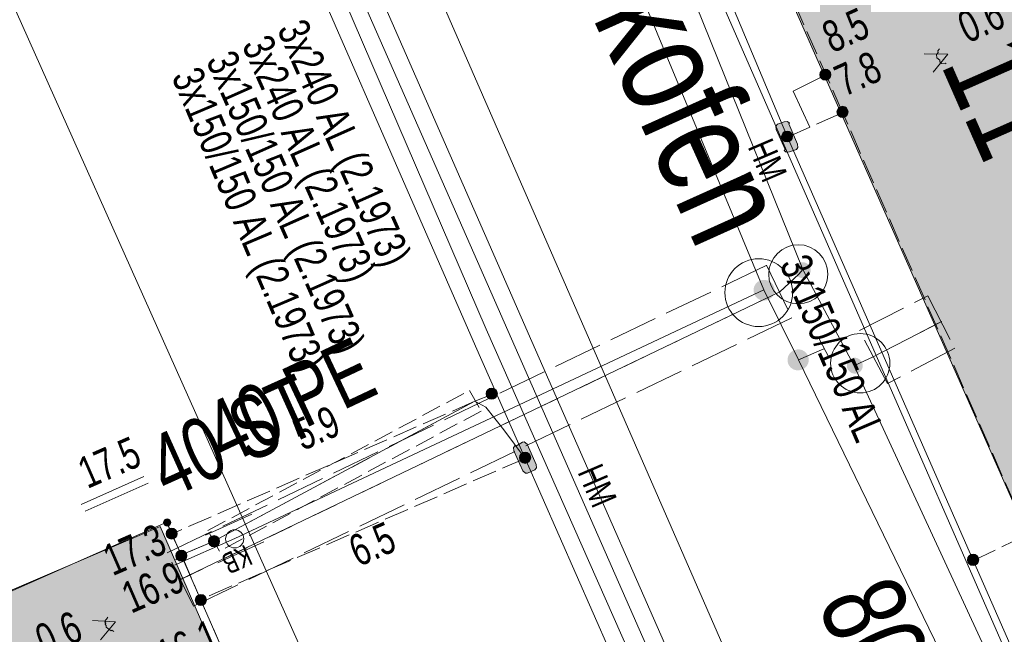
# Model space of a CAD drawing. Header units: metres. Extents: x -740 to 758, y -633 to 854.
# Tile 1043 of 1056: x 471 to 487, y 170 to 180. Entities that reach past the tile are written whole.
import ezdxf

# ---------------------------------------------------------------- set-up
doc = ezdxf.new("R2010")
doc.units = ezdxf.units.M
doc.header["$MEASUREMENT"] = 0
for name, pattern in [('333_125', [0.4576, 0.3328, -0.1248]), ('333_333', [0.6656, 0.3328, -0.3328]), ('416_125', [0.5408, 0.416, -0.1248]), ('416_416', [0.832, 0.416, -0.416]), ('832_208', [1.04, 0.832, -0.208])]:
    doc.linetypes.add(name, pattern=pattern)
for name, color, linetype in [('Gas.LOVION', 7, 'Continuous'), ('Gis.LOVION', 7, 'Continuous'), ('Grundkarte.LOVION', 7, 'Continuous'), ('Grundkarte_Text.LOVION', 7, 'Continuous'), ('Strom.LOVION', 7, 'Continuous'), ('StromBemass.LOVION', 7, 'Continuous'), ('Wasser.LOVION', 7, 'Continuous')]:
    doc.layers.add(name, color=color, linetype=linetype)
doc.styles.add('ERSTELLTER_STIL_1', font='arial.ttf')

msp = doc.modelspace()

# ---------------------------------------------------------------- hatches: boundary and pattern name
at = {"layer": 'Gas.LOVION', "linetype": 'Continuous', "lineweight": 13}
for points in [[(483.528, 175.337), (483.54, 175.354), (483.551, 175.374), (483.559, 175.394), (483.564, 175.415), (483.567, 175.437), (483.567, 175.459), (483.564, 175.48), (483.558, 175.502), (483.55, 175.522), (483.54, 175.541), (483.527, 175.559), (483.512, 175.574), (483.495, 175.588), (483.476, 175.6), (483.457, 175.609), (483.436, 175.616), (483.414, 175.62), (483.393, 175.621), (483.371, 175.62), (483.349, 175.616), (483.328, 175.609), (483.309, 175.599), (483.29, 175.588), (483.274, 175.574), (483.259, 175.558), (483.246, 175.54), (483.235, 175.521), (483.227, 175.5), (483.222, 175.479), (483.219, 175.458), (483.219, 175.436), (483.222, 175.414), (483.228, 175.393), (483.236, 175.373), (483.246, 175.353), (483.259, 175.336), (483.274, 175.32), (483.291, 175.306), (483.31, 175.294), (483.33, 175.285), (483.35, 175.278), (483.372, 175.274), (483.394, 175.273), (483.415, 175.275), (483.437, 175.279), (483.458, 175.286), (483.477, 175.295), (483.496, 175.307), (483.513, 175.321)], [(483.535, 175.336), (483.547, 175.353), (483.558, 175.373), (483.566, 175.393), (483.571, 175.414), (483.574, 175.436), (483.574, 175.458), (483.571, 175.479), (483.565, 175.501), (483.557, 175.521), (483.547, 175.54), (483.534, 175.558), (483.519, 175.574), (483.502, 175.587), (483.483, 175.599), (483.464, 175.608), (483.443, 175.615), (483.421, 175.619), (483.4, 175.62), (483.378, 175.619), (483.356, 175.615), (483.335, 175.608), (483.316, 175.599), (483.297, 175.587), (483.28, 175.573), (483.266, 175.557), (483.253, 175.539), (483.242, 175.52), (483.234, 175.5), (483.229, 175.478), (483.226, 175.457), (483.226, 175.435), (483.229, 175.413), (483.235, 175.392), (483.243, 175.372), (483.253, 175.353), (483.266, 175.335), (483.281, 175.319), (483.298, 175.305), (483.317, 175.293), (483.336, 175.284), (483.357, 175.277), (483.379, 175.273), (483.401, 175.272), (483.422, 175.274), (483.444, 175.278), (483.465, 175.285), (483.484, 175.294), (483.503, 175.306), (483.52, 175.32)], [(484.105, 174.156), (484.118, 174.174), (484.129, 174.194), (484.137, 174.214), (484.143, 174.236), (484.145, 174.258), (484.145, 174.28), (484.142, 174.302), (484.137, 174.323), (484.129, 174.344), (484.118, 174.363), (484.105, 174.381), (484.09, 174.397), (484.073, 174.411), (484.054, 174.423), (484.034, 174.432), (484.013, 174.439), (483.991, 174.443), (483.969, 174.444), (483.947, 174.443), (483.925, 174.438), (483.904, 174.432), (483.884, 174.422), (483.866, 174.41), (483.849, 174.396), (483.834, 174.38), (483.821, 174.362), (483.81, 174.343), (483.802, 174.322), (483.797, 174.301), (483.794, 174.279), (483.794, 174.256), (483.797, 174.235), (483.802, 174.213), (483.81, 174.193), (483.821, 174.173), (483.834, 174.155), (483.849, 174.139), (483.867, 174.125), (483.885, 174.114), (483.905, 174.104), (483.926, 174.097), (483.948, 174.093), (483.97, 174.092), (483.992, 174.094), (484.014, 174.098), (484.035, 174.105), (484.055, 174.114), (484.073, 174.126), (484.09, 174.14)], [(484.112, 174.158), (484.125, 174.176), (484.135, 174.195), (484.143, 174.216), (484.149, 174.237), (484.151, 174.259), (484.151, 174.281), (484.149, 174.303), (484.143, 174.325), (484.135, 174.345), (484.124, 174.365), (484.111, 174.383), (484.096, 174.399), (484.079, 174.413), (484.06, 174.424), (484.04, 174.434), (484.019, 174.441), (483.997, 174.445), (483.975, 174.446), (483.953, 174.445), (483.931, 174.44), (483.91, 174.433), (483.89, 174.424), (483.872, 174.412), (483.855, 174.398), (483.84, 174.382), (483.827, 174.364), (483.816, 174.344), (483.808, 174.324), (483.803, 174.302), (483.8, 174.28), (483.8, 174.258), (483.803, 174.236), (483.808, 174.215), (483.817, 174.194), (483.827, 174.175), (483.84, 174.157), (483.856, 174.141), (483.873, 174.127), (483.891, 174.115), (483.911, 174.106), (483.932, 174.099), (483.954, 174.095), (483.976, 174.094), (483.998, 174.095), (484.02, 174.099), (484.041, 174.106), (484.061, 174.116), (484.08, 174.128), (484.097, 174.142)], [(473.596, 170.445), (473.277, 171.137), (472.937, 170.986), (473.256, 170.293)]]:
    msp.add_hatch(color=7, dxfattribs=at).paths.add_polyline_path(points)
at = {"layer": 'Grundkarte.LOVION', "linetype": 'Continuous', "lineweight": 18}
for points in [[(482.323, 183.815), (487.863, 171.293), (496.512, 175.33), (491.043, 187.741)], [(467.56, 156.155), (469.875, 150.914), (474.071, 152.743), (474.184, 152.488), (476.935, 153.673), (476.79, 153.954), (480.162, 155.437), (473.187, 171.454), (469.783, 169.998), (469.669, 170.253), (466.918, 169.068), (467.038, 168.754), (463.633, 167.298), (462.869, 166.957), (465.125, 161.71), (466.23, 162.202), (468.665, 156.647)]]:
    msp.add_hatch(color=9, dxfattribs=at).paths.add_polyline_path(points)
at = {"layer": 'Strom.LOVION', "linetype": 'Continuous', "lineweight": 13}
for points in [[(484.2, 179.58), (484.662, 178.635), (484.875, 178.729), (484.413, 179.674)], [(483.964, 177.916), (483.813, 178.256), (483.826, 178.272), (483.794, 178.299), (483.735, 178.293), (483.621, 178.252), (483.594, 178.22), (483.6, 178.161), (483.752, 177.822), (483.738, 177.805), (483.77, 177.779), (483.829, 177.785), (483.943, 177.825), (483.97, 177.858)], [(479.165, 172.733), (479.317, 172.393), (479.365, 172.353), (479.394, 172.356), (479.522, 172.413), (479.548, 172.445), (479.543, 172.504), (479.391, 172.844), (479.343, 172.883), (479.314, 172.88), (479.202, 172.81), (479.186, 172.824), (479.16, 172.791)], [(473.661, 170.392), (473.241, 171.356), (473.029, 171.261), (473.448, 170.297)]]:
    msp.add_hatch(color=7, dxfattribs=at).paths.add_polyline_path(points)
at = {"layer": 'StromBemass.LOVION', "linetype": 'Continuous', "lineweight": 13}
for points in [[(484.505, 179.03), (484.512, 179.04), (484.517, 179.05), (484.522, 179.061), (484.524, 179.073), (484.526, 179.084), (484.526, 179.096), (484.524, 179.108), (484.521, 179.119), (484.517, 179.13), (484.511, 179.141), (484.504, 179.15), (484.496, 179.159), (484.487, 179.166), (484.477, 179.172), (484.466, 179.177), (484.455, 179.181), (484.444, 179.183), (484.432, 179.184), (484.42, 179.183), (484.408, 179.181), (484.397, 179.177), (484.387, 179.172), (484.377, 179.166), (484.368, 179.158), (484.36, 179.15), (484.353, 179.14), (484.347, 179.13), (484.343, 179.119), (484.34, 179.107), (484.338, 179.096), (484.338, 179.084), (484.34, 179.072), (484.343, 179.061), (484.347, 179.05), (484.353, 179.039), (484.36, 179.03), (484.368, 179.021), (484.377, 179.014), (484.387, 179.008), (484.398, 179.003), (484.409, 178.999), (484.421, 178.997), (484.432, 178.996), (484.444, 178.997), (484.456, 178.999), (484.467, 179.003), (484.478, 179.008), (484.488, 179.014), (484.497, 179.022)], [(484.505, 179.03), (484.512, 179.04), (484.517, 179.05), (484.522, 179.061), (484.524, 179.073), (484.526, 179.084), (484.526, 179.096), (484.524, 179.108), (484.521, 179.119), (484.517, 179.13), (484.511, 179.141), (484.504, 179.15), (484.496, 179.159), (484.487, 179.166), (484.477, 179.172), (484.466, 179.177), (484.455, 179.181), (484.444, 179.183), (484.432, 179.184), (484.42, 179.183), (484.408, 179.181), (484.397, 179.177), (484.387, 179.172), (484.377, 179.166), (484.368, 179.158), (484.36, 179.15), (484.353, 179.14), (484.347, 179.13), (484.343, 179.119), (484.34, 179.107), (484.338, 179.096), (484.338, 179.084), (484.34, 179.072), (484.343, 179.061), (484.347, 179.05), (484.353, 179.039), (484.36, 179.03), (484.368, 179.021), (484.377, 179.014), (484.387, 179.008), (484.398, 179.003), (484.409, 178.999), (484.421, 178.997), (484.432, 178.996), (484.444, 178.997), (484.456, 178.999), (484.467, 179.003), (484.478, 179.008), (484.488, 179.014), (484.497, 179.022)], [(484.795, 178.4), (484.802, 178.41), (484.808, 178.42), (484.812, 178.431), (484.815, 178.442), (484.817, 178.454), (484.817, 178.466), (484.815, 178.478), (484.812, 178.489), (484.808, 178.5), (484.802, 178.51), (484.795, 178.52), (484.787, 178.528), (484.778, 178.536), (484.768, 178.542), (484.757, 178.547), (484.746, 178.551), (484.734, 178.553), (484.723, 178.554), (484.711, 178.553), (484.699, 178.551), (484.688, 178.547), (484.677, 178.542), (484.667, 178.536), (484.658, 178.528), (484.65, 178.519), (484.643, 178.51), (484.638, 178.499), (484.633, 178.488), (484.63, 178.477), (484.629, 178.465), (484.629, 178.453), (484.631, 178.442), (484.634, 178.43), (484.638, 178.419), (484.644, 178.409), (484.651, 178.4), (484.659, 178.391), (484.668, 178.383), (484.678, 178.377), (484.689, 178.372), (484.7, 178.369), (484.711, 178.366), (484.723, 178.366), (484.735, 178.366), (484.746, 178.369), (484.758, 178.372), (484.768, 178.377), (484.778, 178.384), (484.787, 178.391)], [(483.857, 177.985), (483.864, 177.994), (483.87, 178.005), (483.874, 178.015), (483.877, 178.027), (483.878, 178.038), (483.878, 178.05), (483.877, 178.061), (483.874, 178.073), (483.87, 178.083), (483.864, 178.093), (483.857, 178.103), (483.849, 178.111), (483.84, 178.119), (483.83, 178.125), (483.82, 178.13), (483.809, 178.133), (483.797, 178.135), (483.786, 178.136), (483.774, 178.135), (483.763, 178.133), (483.752, 178.129), (483.741, 178.124), (483.732, 178.118), (483.723, 178.111), (483.715, 178.102), (483.708, 178.093), (483.702, 178.083), (483.698, 178.072), (483.695, 178.061), (483.694, 178.049), (483.694, 178.038), (483.695, 178.026), (483.698, 178.015), (483.703, 178.004), (483.708, 177.994), (483.715, 177.985), (483.723, 177.976), (483.732, 177.969), (483.742, 177.963), (483.752, 177.958), (483.763, 177.954), (483.775, 177.952), (483.786, 177.951), (483.798, 177.952), (483.809, 177.954), (483.82, 177.958), (483.831, 177.963), (483.841, 177.969), (483.85, 177.977)], [(478.866, 173.637), (478.873, 173.647), (478.878, 173.657), (478.883, 173.668), (478.886, 173.68), (478.887, 173.692), (478.887, 173.703), (478.886, 173.715), (478.883, 173.727), (478.878, 173.738), (478.872, 173.748), (478.865, 173.758), (478.857, 173.766), (478.848, 173.774), (478.838, 173.78), (478.827, 173.785), (478.816, 173.789), (478.804, 173.791), (478.793, 173.792), (478.781, 173.791), (478.769, 173.789), (478.758, 173.785), (478.747, 173.78), (478.737, 173.773), (478.728, 173.766), (478.72, 173.757), (478.713, 173.748), (478.707, 173.737), (478.703, 173.726), (478.7, 173.715), (478.699, 173.703), (478.699, 173.691), (478.7, 173.679), (478.703, 173.668), (478.708, 173.657), (478.713, 173.646), (478.72, 173.637), (478.728, 173.628), (478.738, 173.621), (478.748, 173.614), (478.758, 173.609), (478.77, 173.606), (478.781, 173.604), (478.793, 173.603), (478.805, 173.604), (478.817, 173.606), (478.828, 173.61), (478.839, 173.615), (478.849, 173.621), (478.858, 173.629)], [(478.837, 173.649), (478.842, 173.655), (478.845, 173.662), (478.848, 173.669), (478.85, 173.677), (478.851, 173.685), (478.851, 173.693), (478.85, 173.7), (478.848, 173.708), (478.845, 173.715), (478.841, 173.722), (478.837, 173.728), (478.831, 173.734), (478.825, 173.739), (478.819, 173.743), (478.812, 173.746), (478.804, 173.749), (478.796, 173.75), (478.789, 173.751), (478.781, 173.75), (478.773, 173.749), (478.766, 173.746), (478.759, 173.743), (478.752, 173.739), (478.746, 173.734), (478.741, 173.728), (478.736, 173.722), (478.733, 173.715), (478.73, 173.708), (478.728, 173.7), (478.727, 173.692), (478.727, 173.684), (478.728, 173.677), (478.73, 173.669), (478.733, 173.662), (478.736, 173.655), (478.741, 173.649), (478.746, 173.643), (478.752, 173.638), (478.759, 173.634), (478.766, 173.631), (478.774, 173.628), (478.781, 173.627), (478.789, 173.626), (478.797, 173.627), (478.805, 173.628), (478.812, 173.631), (478.819, 173.634), (478.826, 173.638), (478.832, 173.643)], [(479.428, 172.556), (479.435, 172.566), (479.441, 172.576), (479.445, 172.587), (479.448, 172.599), (479.45, 172.611), (479.45, 172.623), (479.448, 172.634), (479.445, 172.646), (479.441, 172.657), (479.435, 172.668), (479.428, 172.677), (479.42, 172.686), (479.41, 172.693), (479.4, 172.7), (479.389, 172.705), (479.378, 172.709), (479.366, 172.711), (479.354, 172.711), (479.342, 172.711), (479.331, 172.708), (479.319, 172.705), (479.309, 172.7), (479.298, 172.693), (479.289, 172.685), (479.281, 172.677), (479.274, 172.667), (479.268, 172.657), (479.264, 172.645), (479.261, 172.634), (479.26, 172.622), (479.26, 172.61), (479.261, 172.598), (479.264, 172.587), (479.269, 172.575), (479.274, 172.565), (479.281, 172.555), (479.29, 172.547), (479.299, 172.539), (479.309, 172.533), (479.32, 172.528), (479.331, 172.524), (479.343, 172.522), (479.355, 172.521), (479.367, 172.522), (479.379, 172.524), (479.39, 172.528), (479.401, 172.533), (479.411, 172.539), (479.42, 172.547)], [(479.402, 172.567), (479.407, 172.573), (479.41, 172.58), (479.413, 172.587), (479.415, 172.595), (479.416, 172.602), (479.416, 172.61), (479.415, 172.618), (479.413, 172.626), (479.41, 172.633), (479.406, 172.64), (479.402, 172.646), (479.396, 172.652), (479.39, 172.657), (479.384, 172.661), (479.377, 172.664), (479.369, 172.666), (479.362, 172.668), (479.354, 172.668), (479.346, 172.668), (479.338, 172.666), (479.331, 172.664), (479.324, 172.661), (479.317, 172.656), (479.311, 172.651), (479.306, 172.646), (479.301, 172.639), (479.297, 172.632), (479.295, 172.625), (479.293, 172.618), (479.292, 172.61), (479.292, 172.602), (479.293, 172.594), (479.295, 172.587), (479.298, 172.579), (479.301, 172.573), (479.306, 172.566), (479.311, 172.561), (479.317, 172.556), (479.324, 172.551), (479.331, 172.548), (479.339, 172.546), (479.346, 172.544), (479.354, 172.544), (479.362, 172.544), (479.37, 172.546), (479.377, 172.548), (479.384, 172.552), (479.391, 172.556), (479.397, 172.561)], [(473.352, 171.482), (473.357, 171.489), (473.36, 171.495), (473.363, 171.503), (473.365, 171.51), (473.366, 171.518), (473.366, 171.526), (473.365, 171.534), (473.363, 171.541), (473.36, 171.548), (473.356, 171.555), (473.352, 171.562), (473.346, 171.567), (473.34, 171.572), (473.334, 171.576), (473.327, 171.58), (473.319, 171.582), (473.312, 171.583), (473.304, 171.584), (473.296, 171.583), (473.288, 171.582), (473.281, 171.579), (473.274, 171.576), (473.267, 171.572), (473.261, 171.567), (473.256, 171.561), (473.251, 171.555), (473.248, 171.548), (473.245, 171.541), (473.243, 171.533), (473.242, 171.525), (473.242, 171.518), (473.243, 171.51), (473.245, 171.502), (473.248, 171.495), (473.252, 171.488), (473.256, 171.482), (473.262, 171.476), (473.268, 171.471), (473.274, 171.467), (473.281, 171.464), (473.289, 171.462), (473.296, 171.46), (473.304, 171.46), (473.312, 171.46), (473.32, 171.462), (473.327, 171.464), (473.334, 171.467), (473.341, 171.472), (473.347, 171.477)], [(473.452, 171.275), (473.458, 171.285), (473.464, 171.295), (473.468, 171.305), (473.471, 171.317), (473.472, 171.328), (473.472, 171.34), (473.471, 171.351), (473.468, 171.362), (473.464, 171.373), (473.458, 171.383), (473.451, 171.393), (473.443, 171.401), (473.434, 171.408), (473.424, 171.415), (473.414, 171.42), (473.403, 171.423), (473.392, 171.425), (473.38, 171.426), (473.368, 171.425), (473.357, 171.423), (473.346, 171.419), (473.336, 171.414), (473.326, 171.408), (473.317, 171.401), (473.309, 171.392), (473.302, 171.383), (473.297, 171.373), (473.293, 171.362), (473.29, 171.351), (473.288, 171.339), (473.288, 171.328), (473.29, 171.316), (473.293, 171.305), (473.297, 171.294), (473.303, 171.284), (473.309, 171.275), (473.317, 171.266), (473.326, 171.259), (473.336, 171.253), (473.347, 171.248), (473.358, 171.244), (473.369, 171.242), (473.381, 171.241), (473.392, 171.242), (473.404, 171.244), (473.415, 171.248), (473.425, 171.253), (473.435, 171.259), (473.444, 171.267)], [(473.428, 171.293), (473.432, 171.3), (473.436, 171.306), (473.439, 171.314), (473.441, 171.321), (473.442, 171.329), (473.442, 171.337), (473.441, 171.345), (473.439, 171.352), (473.436, 171.36), (473.432, 171.366), (473.427, 171.373), (473.422, 171.378), (473.416, 171.383), (473.409, 171.388), (473.402, 171.391), (473.395, 171.393), (473.387, 171.395), (473.379, 171.395), (473.371, 171.395), (473.364, 171.393), (473.356, 171.391), (473.349, 171.387), (473.343, 171.383), (473.337, 171.378), (473.331, 171.372), (473.327, 171.366), (473.323, 171.359), (473.32, 171.352), (473.318, 171.344), (473.317, 171.337), (473.317, 171.329), (473.318, 171.321), (473.32, 171.313), (473.323, 171.306), (473.327, 171.299), (473.332, 171.293), (473.337, 171.287), (473.343, 171.282), (473.35, 171.278), (473.357, 171.275), (473.364, 171.272), (473.372, 171.271), (473.38, 171.27), (473.387, 171.271), (473.395, 171.272), (473.403, 171.275), (473.41, 171.278), (473.416, 171.282), (473.422, 171.287)], [(473.426, 171.29), (473.431, 171.296), (473.434, 171.303), (473.437, 171.31), (473.439, 171.318), (473.44, 171.325), (473.44, 171.333), (473.439, 171.341), (473.437, 171.348), (473.434, 171.355), (473.431, 171.362), (473.426, 171.368), (473.421, 171.374), (473.415, 171.379), (473.408, 171.383), (473.401, 171.386), (473.394, 171.389), (473.386, 171.39), (473.378, 171.391), (473.371, 171.39), (473.363, 171.389), (473.356, 171.386), (473.349, 171.383), (473.342, 171.379), (473.336, 171.374), (473.331, 171.368), (473.326, 171.362), (473.323, 171.355), (473.32, 171.348), (473.318, 171.34), (473.317, 171.333), (473.317, 171.325), (473.318, 171.317), (473.32, 171.31), (473.323, 171.303), (473.327, 171.296), (473.331, 171.29), (473.337, 171.284), (473.343, 171.279), (473.349, 171.275), (473.356, 171.272), (473.363, 171.269), (473.371, 171.268), (473.379, 171.267), (473.387, 171.268), (473.394, 171.269), (473.401, 171.272), (473.408, 171.275), (473.415, 171.279), (473.421, 171.284)], [(474.169, 171.145), (474.175, 171.155), (474.181, 171.165), (474.185, 171.176), (474.188, 171.188), (474.19, 171.2), (474.19, 171.211), (474.188, 171.223), (474.185, 171.235), (474.181, 171.246), (474.175, 171.256), (474.168, 171.265), (474.16, 171.274), (474.151, 171.282), (474.141, 171.288), (474.13, 171.293), (474.119, 171.297), (474.107, 171.299), (474.095, 171.299), (474.084, 171.299), (474.072, 171.296), (474.061, 171.293), (474.05, 171.288), (474.04, 171.281), (474.031, 171.274), (474.023, 171.265), (474.016, 171.255), (474.01, 171.245), (474.006, 171.234), (474.003, 171.223), (474.002, 171.211), (474.002, 171.199), (474.003, 171.187), (474.006, 171.176), (474.011, 171.165), (474.016, 171.154), (474.023, 171.145), (474.031, 171.136), (474.041, 171.129), (474.051, 171.122), (474.061, 171.117), (474.073, 171.114), (474.084, 171.112), (474.096, 171.111), (474.108, 171.112), (474.119, 171.114), (474.131, 171.118), (474.141, 171.123), (474.151, 171.129), (474.16, 171.137)], [(474.133, 171.163), (474.138, 171.169), (474.142, 171.176), (474.145, 171.183), (474.146, 171.191), (474.147, 171.199), (474.147, 171.206), (474.146, 171.214), (474.144, 171.222), (474.142, 171.229), (474.138, 171.236), (474.133, 171.242), (474.128, 171.248), (474.122, 171.253), (474.115, 171.257), (474.108, 171.26), (474.101, 171.262), (474.093, 171.264), (474.085, 171.264), (474.078, 171.264), (474.07, 171.262), (474.062, 171.26), (474.055, 171.257), (474.049, 171.252), (474.043, 171.247), (474.038, 171.242), (474.033, 171.235), (474.029, 171.229), (474.026, 171.221), (474.025, 171.214), (474.024, 171.206), (474.024, 171.198), (474.025, 171.191), (474.027, 171.183), (474.029, 171.176), (474.033, 171.169), (474.038, 171.163), (474.043, 171.157), (474.049, 171.152), (474.056, 171.148), (474.063, 171.145), (474.07, 171.142), (474.078, 171.141), (474.086, 171.14), (474.093, 171.141), (474.101, 171.142), (474.109, 171.145), (474.116, 171.148), (474.122, 171.152), (474.128, 171.157)], [(473.618, 170.9), (473.625, 170.91), (473.63, 170.92), (473.635, 170.931), (473.637, 170.942), (473.639, 170.954), (473.639, 170.966), (473.637, 170.978), (473.634, 170.989), (473.63, 171), (473.624, 171.01), (473.617, 171.02), (473.609, 171.028), (473.6, 171.036), (473.59, 171.042), (473.58, 171.047), (473.568, 171.05), (473.557, 171.053), (473.545, 171.053), (473.533, 171.052), (473.522, 171.05), (473.511, 171.047), (473.5, 171.042), (473.49, 171.035), (473.481, 171.028), (473.473, 171.019), (473.466, 171.01), (473.461, 170.999), (473.456, 170.988), (473.454, 170.977), (473.452, 170.965), (473.452, 170.954), (473.454, 170.942), (473.457, 170.93), (473.461, 170.92), (473.467, 170.909), (473.474, 170.9), (473.482, 170.891), (473.491, 170.884), (473.501, 170.878), (473.511, 170.873), (473.522, 170.869), (473.534, 170.867), (473.546, 170.866), (473.557, 170.867), (473.569, 170.869), (473.58, 170.873), (473.591, 170.878), (473.601, 170.884), (473.61, 170.892)], [(473.591, 170.927), (473.595, 170.934), (473.599, 170.941), (473.602, 170.948), (473.604, 170.956), (473.605, 170.964), (473.605, 170.972), (473.604, 170.98), (473.602, 170.987), (473.599, 170.995), (473.595, 171.002), (473.59, 171.008), (473.585, 171.014), (473.579, 171.019), (473.572, 171.023), (473.565, 171.027), (473.557, 171.029), (473.549, 171.031), (473.541, 171.031), (473.533, 171.031), (473.526, 171.029), (473.518, 171.027), (473.511, 171.023), (473.504, 171.019), (473.498, 171.014), (473.492, 171.008), (473.488, 171.002), (473.484, 170.995), (473.481, 170.987), (473.479, 170.979), (473.478, 170.971), (473.478, 170.963), (473.479, 170.956), (473.481, 170.948), (473.484, 170.94), (473.488, 170.933), (473.493, 170.927), (473.498, 170.921), (473.504, 170.916), (473.511, 170.912), (473.518, 170.908), (473.526, 170.906), (473.534, 170.905), (473.542, 170.904), (473.55, 170.905), (473.558, 170.906), (473.565, 170.909), (473.572, 170.912), (473.579, 170.916), (473.585, 170.921)], [(473.591, 170.927), (473.595, 170.934), (473.599, 170.941), (473.602, 170.948), (473.604, 170.956), (473.605, 170.964), (473.605, 170.972), (473.604, 170.98), (473.602, 170.987), (473.599, 170.995), (473.595, 171.002), (473.59, 171.008), (473.585, 171.014), (473.579, 171.019), (473.572, 171.023), (473.565, 171.027), (473.557, 171.029), (473.549, 171.031), (473.541, 171.031), (473.533, 171.031), (473.526, 171.029), (473.518, 171.027), (473.511, 171.023), (473.504, 171.019), (473.498, 171.014), (473.492, 171.008), (473.488, 171.002), (473.484, 170.995), (473.481, 170.987), (473.479, 170.979), (473.478, 170.971), (473.478, 170.963), (473.479, 170.956), (473.481, 170.948), (473.484, 170.94), (473.488, 170.933), (473.493, 170.927), (473.498, 170.921), (473.504, 170.916), (473.511, 170.912), (473.518, 170.908), (473.526, 170.906), (473.534, 170.905), (473.542, 170.904), (473.55, 170.905), (473.558, 170.906), (473.565, 170.909), (473.572, 170.912), (473.579, 170.916), (473.585, 170.921)], [(487.004, 170.829), (487.011, 170.839), (487.017, 170.85), (487.022, 170.861), (487.025, 170.873), (487.026, 170.885), (487.026, 170.897), (487.024, 170.909), (487.021, 170.92), (487.017, 170.931), (487.011, 170.942), (487.004, 170.952), (486.996, 170.96), (486.986, 170.968), (486.976, 170.975), (486.965, 170.98), (486.954, 170.983), (486.942, 170.985), (486.93, 170.986), (486.918, 170.985), (486.906, 170.983), (486.895, 170.979), (486.884, 170.974), (486.874, 170.968), (486.864, 170.96), (486.856, 170.951), (486.849, 170.941), (486.843, 170.931), (486.839, 170.92), (486.836, 170.908), (486.835, 170.896), (486.835, 170.884), (486.836, 170.872), (486.839, 170.86), (486.844, 170.849), (486.849, 170.839), (486.857, 170.829), (486.865, 170.82), (486.874, 170.813), (486.884, 170.806), (486.895, 170.801), (486.907, 170.797), (486.919, 170.795), (486.931, 170.794), (486.943, 170.795), (486.954, 170.798), (486.966, 170.801), (486.977, 170.806), (486.987, 170.813), (486.996, 170.821)], [(473.946, 170.151), (473.953, 170.161), (473.959, 170.171), (473.963, 170.182), (473.966, 170.193), (473.967, 170.205), (473.967, 170.217), (473.966, 170.228), (473.963, 170.24), (473.958, 170.251), (473.953, 170.261), (473.946, 170.271), (473.938, 170.279), (473.928, 170.287), (473.919, 170.293), (473.908, 170.298), (473.897, 170.301), (473.885, 170.304), (473.873, 170.304), (473.862, 170.304), (473.85, 170.301), (473.839, 170.298), (473.828, 170.293), (473.818, 170.286), (473.809, 170.279), (473.801, 170.27), (473.794, 170.261), (473.789, 170.25), (473.784, 170.239), (473.781, 170.228), (473.78, 170.216), (473.78, 170.204), (473.782, 170.193), (473.785, 170.181), (473.789, 170.17), (473.795, 170.16), (473.802, 170.151), (473.81, 170.142), (473.819, 170.135), (473.829, 170.128), (473.839, 170.123), (473.851, 170.12), (473.862, 170.118), (473.874, 170.117), (473.886, 170.118), (473.897, 170.12), (473.908, 170.124), (473.919, 170.129), (473.929, 170.135), (473.938, 170.142)], [(473.92, 170.174), (473.925, 170.181), (473.929, 170.188), (473.932, 170.196), (473.934, 170.204), (473.935, 170.212), (473.935, 170.22), (473.934, 170.229), (473.931, 170.237), (473.928, 170.244), (473.924, 170.252), (473.919, 170.258), (473.914, 170.265), (473.907, 170.27), (473.9, 170.274), (473.893, 170.278), (473.885, 170.28), (473.877, 170.282), (473.868, 170.282), (473.86, 170.282), (473.852, 170.28), (473.844, 170.278), (473.836, 170.274), (473.829, 170.27), (473.823, 170.264), (473.817, 170.258), (473.812, 170.251), (473.808, 170.244), (473.805, 170.236), (473.803, 170.228), (473.802, 170.22), (473.802, 170.212), (473.803, 170.203), (473.806, 170.195), (473.809, 170.188), (473.813, 170.18), (473.818, 170.174), (473.823, 170.168), (473.83, 170.162), (473.837, 170.158), (473.844, 170.154), (473.852, 170.152), (473.86, 170.15), (473.869, 170.15), (473.877, 170.15), (473.885, 170.152), (473.893, 170.155), (473.901, 170.158), (473.908, 170.163), (473.914, 170.168)], [(473.918, 170.17), (473.923, 170.177), (473.927, 170.184), (473.93, 170.192), (473.932, 170.2), (473.933, 170.208), (473.933, 170.216), (473.932, 170.225), (473.93, 170.233), (473.927, 170.24), (473.923, 170.248), (473.918, 170.254), (473.912, 170.26), (473.906, 170.265), (473.899, 170.27), (473.892, 170.273), (473.884, 170.276), (473.876, 170.277), (473.867, 170.278), (473.859, 170.277), (473.851, 170.276), (473.843, 170.273), (473.836, 170.27), (473.829, 170.265), (473.822, 170.26), (473.817, 170.254), (473.812, 170.247), (473.808, 170.24), (473.805, 170.232), (473.803, 170.224), (473.802, 170.216), (473.802, 170.208), (473.803, 170.2), (473.805, 170.192), (473.808, 170.184), (473.812, 170.177), (473.817, 170.17), (473.823, 170.164), (473.829, 170.159), (473.836, 170.154), (473.844, 170.151), (473.851, 170.148), (473.86, 170.147), (473.868, 170.146), (473.876, 170.147), (473.884, 170.149), (473.892, 170.151), (473.899, 170.155), (473.906, 170.159), (473.913, 170.164)]]:
    msp.add_hatch(color=7, dxfattribs=at).paths.add_polyline_path(points)
at = {"layer": 'Wasser.LOVION', "linetype": 'Continuous', "lineweight": 13}
for points in [[(484.153, 175.701), (484.163, 175.715), (484.171, 175.73), (484.177, 175.745), (484.181, 175.761), (484.183, 175.778), (484.183, 175.795), (484.181, 175.811), (484.177, 175.827), (484.171, 175.843), (484.162, 175.858), (484.153, 175.871), (484.141, 175.883), (484.128, 175.894), (484.114, 175.903), (484.099, 175.91), (484.083, 175.915), (484.067, 175.918), (484.05, 175.919), (484.033, 175.918), (484.017, 175.915), (484.001, 175.909), (483.986, 175.902), (483.972, 175.893), (483.959, 175.883), (483.947, 175.87), (483.938, 175.857), (483.93, 175.842), (483.924, 175.827), (483.919, 175.81), (483.917, 175.794), (483.917, 175.777), (483.92, 175.761), (483.924, 175.744), (483.93, 175.729), (483.938, 175.714), (483.948, 175.701), (483.959, 175.689), (483.972, 175.678), (483.987, 175.669), (484.002, 175.662), (484.018, 175.657), (484.034, 175.654), (484.051, 175.653), (484.067, 175.654), (484.084, 175.657), (484.1, 175.662), (484.115, 175.669), (484.129, 175.678), (484.142, 175.689)], [(484.155, 175.7), (484.165, 175.713), (484.173, 175.728), (484.179, 175.744), (484.183, 175.76), (484.185, 175.777), (484.185, 175.793), (484.183, 175.81), (484.179, 175.826), (484.173, 175.842), (484.165, 175.856), (484.155, 175.87), (484.143, 175.882), (484.13, 175.893), (484.116, 175.902), (484.101, 175.909), (484.085, 175.914), (484.068, 175.917), (484.052, 175.918), (484.035, 175.917), (484.019, 175.914), (484.003, 175.908), (483.988, 175.901), (483.973, 175.892), (483.961, 175.881), (483.949, 175.869), (483.939, 175.856), (483.931, 175.841), (483.925, 175.825), (483.921, 175.809), (483.919, 175.793), (483.919, 175.776), (483.921, 175.759), (483.925, 175.743), (483.932, 175.727), (483.94, 175.713), (483.95, 175.699), (483.961, 175.687), (483.974, 175.676), (483.988, 175.668), (484.003, 175.66), (484.019, 175.655), (484.036, 175.652), (484.053, 175.651), (484.069, 175.652), (484.086, 175.656), (484.102, 175.661), (484.117, 175.668), (484.131, 175.677), (484.144, 175.688)], [(486.262, 175.274), (486.538, 174.562), (486.894, 174.7), (486.604, 175.396)], [(485.031, 174.089), (485.041, 174.103), (485.049, 174.117), (485.055, 174.133), (485.059, 174.149), (485.061, 174.166), (485.061, 174.182), (485.059, 174.199), (485.055, 174.215), (485.049, 174.231), (485.041, 174.245), (485.031, 174.259), (485.019, 174.271), (485.006, 174.281), (484.992, 174.29), (484.977, 174.297), (484.961, 174.302), (484.945, 174.306), (484.928, 174.307), (484.912, 174.305), (484.895, 174.302), (484.879, 174.297), (484.864, 174.29), (484.85, 174.281), (484.837, 174.27), (484.826, 174.258), (484.816, 174.244), (484.808, 174.23), (484.802, 174.214), (484.798, 174.198), (484.796, 174.182), (484.796, 174.165), (484.798, 174.148), (484.802, 174.132), (484.809, 174.117), (484.817, 174.102), (484.827, 174.089), (484.838, 174.076), (484.851, 174.066), (484.865, 174.057), (484.88, 174.05), (484.896, 174.045), (484.912, 174.042), (484.929, 174.041), (484.946, 174.042), (484.962, 174.045), (484.978, 174.05), (484.993, 174.057), (485.007, 174.066), (485.02, 174.077)], [(485.035, 174.085), (485.045, 174.099), (485.053, 174.113), (485.059, 174.129), (485.063, 174.145), (485.065, 174.162), (485.065, 174.178), (485.063, 174.195), (485.059, 174.211), (485.052, 174.226), (485.044, 174.241), (485.034, 174.254), (485.023, 174.266), (485.01, 174.277), (484.996, 174.286), (484.981, 174.293), (484.965, 174.298), (484.949, 174.301), (484.932, 174.302), (484.916, 174.301), (484.899, 174.298), (484.884, 174.292), (484.869, 174.285), (484.855, 174.276), (484.842, 174.266), (484.83, 174.254), (484.821, 174.24), (484.813, 174.225), (484.807, 174.21), (484.803, 174.194), (484.801, 174.177), (484.801, 174.161), (484.803, 174.144), (484.807, 174.128), (484.813, 174.113), (484.821, 174.098), (484.831, 174.085), (484.842, 174.073), (484.855, 174.062), (484.869, 174.053), (484.884, 174.046), (484.9, 174.041), (484.917, 174.038), (484.933, 174.037), (484.95, 174.038), (484.966, 174.041), (484.982, 174.047), (484.997, 174.054), (485.011, 174.063), (485.024, 174.073)], [(473.691, 170.232), (473.375, 170.896), (473.022, 170.728), (473.354, 170.051)]]:
    msp.add_hatch(color=7, dxfattribs=at).paths.add_polyline_path(points)

# ---------------------------------------------------------------- linework, layer by layer
at = {"layer": 'Gas.LOVION', "color": 5, "linetype": 'Continuous', "lineweight": 18}
for points in [[(465.815, 215.717), (469.469, 207.976), (472.076, 201.714), (472.482, 200.734), (472.934, 199.744), (476.115, 192.902), (476.61, 191.768), (476.745, 191.442), (483.392, 175.451), (483.981, 174.268), (486.663, 168.752), (490.29, 160.52), (497.396, 144.368), (474.589, 132.178), (467.687, 128.858), (461.448, 143.248), (451.633, 165.637), (444.785, 181.416), (444.104, 182.945), (438.518, 195.64), (437.436, 198.091), (433.142, 208.001), (432.247, 210.056)], [(483.392, 175.451), (483.307, 175.414), (474.448, 171.252), (473.429, 170.798)]]:
    msp.add_lwpolyline(points, dxfattribs=at)
at = {"layer": 'Gas.LOVION', "color": 7, "linetype": 'Continuous', "lineweight": 13}
for points in [[(484.33, 174.627), (484.495, 174.303)], [(483.981, 174.268), (484.406, 174.457)]]:
    msp.add_lwpolyline(points, dxfattribs=at)
at = {"layer": 'Gas.LOVION', "color": 251, "linetype": 'Continuous', "lineweight": 13}
for points in [[(473.955, 171.307), (474.733, 171.664)], [(474.163, 170.84), (474.941, 171.197)]]:
    msp.add_lwpolyline(points, dxfattribs=at)
at = {"layer": 'Gas.LOVION', "color": 7, "linetype": 'Continuous', "lineweight": 13}
msp.add_circle((483.307, 175.406), 0.573, dxfattribs=at)
at = {"layer": 'Gas.LOVION', "color": 251, "linetype": 'Continuous', "lineweight": 13}
msp.add_circle((474.446, 171.245), 0.153, dxfattribs=at)
at = {"layer": 'Gis.LOVION', "color": 44, "linetype": 'Continuous', "lineweight": 18}
msp.add_lwpolyline([(469.828, 169.987), (473.299, 171.524), (480.305, 155.48), (470.003, 150.971), (467.922, 155.777)], dxfattribs=at)
at = {"layer": 'Grundkarte.LOVION', "color": 8, "linetype": 'Continuous', "lineweight": 18}
for points in [[(507.011, 248.119), (509.97, 241.433), (510.235, 240.838), (537.767, 177.502), (538.107, 176.737), (539.22, 175.338), (540.701, 174.39), (535.533, 170.722), (535.441, 171.659), (535.121, 172.514), (520.648, 205.68), (507.082, 236.806), (505.647, 238.793), (503.507, 240.121), (501.108, 240.478), (498.917, 239.909), (478.763, 231.111), (466.097, 225.528), (465.206, 224.968), (464.584, 224.079), (464.277, 222.985), (464.471, 221.911), (491.377, 160.435)], [(492.134, 147.859), (474.885, 187.344), (461.608, 217.641), (460.238, 219.251), (458.116, 220.403), (455.951, 220.782), (454, 220.178), (439.427, 213.846), (437.897, 212.574), (436.915, 210.527), (436.577, 208.543), (437.038, 206.549), (445.949, 186.14), (446.436, 185.094), (447.842, 181.892), (450.169, 176.533), (453.518, 168.88)], [(489.406, 154.301), (483.364, 151.405), (478.373, 163.153), (477.356, 165.389), (456.327, 212.395), (461.161, 214.346), (459.597, 217.947), (460.179, 218.654)]]:
    msp.add_lwpolyline(points, dxfattribs=at)
at = {"layer": 'Grundkarte.LOVION', "color": 253, "linetype": 'Continuous', "lineweight": 18}
for points in [[(503.507, 240.121), (501.108, 240.478), (498.917, 239.909), (478.763, 231.111), (466.097, 225.528), (465.206, 224.968), (464.584, 224.079), (464.277, 222.985), (464.471, 221.911), (491.377, 160.435)], [(492.134, 147.859), (474.885, 187.344), (461.608, 217.641), (460.238, 219.251), (458.116, 220.403), (455.951, 220.782), (454, 220.178), (439.427, 213.846), (437.897, 212.574), (436.915, 210.527), (436.577, 208.543), (437.038, 206.549), (445.949, 186.14), (446.436, 185.094), (447.842, 181.892), (450.169, 176.533), (453.518, 168.88)]]:
    msp.add_lwpolyline(points, dxfattribs=at)
for points in [[(535.533, 170.722), (511.917, 155.615), (507.743, 152.961), (502.402, 165.266), (501.919, 165.071), (501.154, 164.73), (497.272, 163.021), (492.456, 160.895), (491.377, 160.435), (464.471, 221.911), (464.277, 222.985), (464.584, 224.079), (465.206, 224.968), (466.097, 225.528), (478.763, 231.111), (498.917, 239.909), (501.108, 240.478), (503.507, 240.121), (505.647, 238.793), (507.082, 236.806), (520.648, 205.68), (535.121, 172.514), (535.441, 171.659)], [(493.235, 144.154), (470.169, 132.795), (469.199, 133.646), (468.327, 135.009), (464.291, 144.25), (453.518, 168.88), (450.169, 176.533), (447.842, 181.892), (446.436, 185.094), (445.949, 186.14), (437.038, 206.549), (436.577, 208.543), (436.915, 210.527), (437.897, 212.574), (439.427, 213.846), (454, 220.178), (455.951, 220.782), (458.116, 220.403), (460.238, 219.251), (461.608, 217.641), (474.885, 187.344), (492.134, 147.859), (492.795, 146.239)]]:
    msp.add_lwpolyline(points, close=True, dxfattribs=at)
at = {"layer": 'Grundkarte.LOVION', "color": 8, "linetype": 'Continuous', "lineweight": 18}
for points in [[(491.377, 160.435), (464.471, 221.911), (464.277, 222.985), (464.584, 224.079), (465.206, 224.968), (466.097, 225.528), (478.763, 231.111), (494.994, 194.186), (511.917, 155.615), (507.743, 152.961), (502.402, 165.266), (501.919, 165.071), (501.154, 164.73), (497.272, 163.021), (492.456, 160.895)], [(482.323, 183.815), (491.043, 187.741), (496.512, 175.33), (487.863, 171.293)], [(492.134, 147.859), (492.795, 146.239), (493.235, 144.154), (470.169, 132.795), (469.199, 133.646), (468.327, 135.009), (464.291, 144.25), (453.518, 168.88), (450.169, 176.533), (474.885, 187.344)], [(467.56, 156.155), (468.665, 156.647), (466.23, 162.202), (465.125, 161.71), (462.869, 166.957), (463.633, 167.298), (467.038, 168.754), (466.918, 169.068), (469.669, 170.253), (469.783, 169.998), (473.187, 171.454), (480.162, 155.437), (476.79, 153.954), (476.935, 153.673), (474.184, 152.488), (474.071, 152.743), (469.875, 150.914)]]:
    msp.add_lwpolyline(points, close=True, dxfattribs=at)
at = {"layer": 'Strom.LOVION', "color": 150, "linetype": 'Continuous', "lineweight": 18}
for points in [[(466.109, 218.302), (468.742, 212.235), (468.745, 212.206), (472.564, 203.978), (476.35, 195.94), (479.878, 187.359), (483.79, 178.032), (489.246, 165.605), (496.201, 149.793), (496.731, 148.604), (497.082, 148.342), (497.459, 148.113), (498.258, 147.645), (499.254, 147.284), (500.27, 147.176), (501.381, 147.447)], [(503.998, 150.762), (504.351, 150.176), (500.977, 146.595), (492.208, 142.413), (489.917, 147.716), (489.546, 150.147), (488.385, 152.797), (481.923, 167.505), (478.699, 174.786), (476.309, 180.33), (475.209, 182.824), (460.663, 215.967), (456.292, 214.121)], [(504.234, 150.918), (504.6, 150.348), (504.724, 150.139), (501.204, 146.381), (492.041, 142.012), (489.576, 147.727), (489.259, 150.06), (488.117, 152.668), (481.655, 167.375), (479.355, 172.604), (478.52, 174.502), (474.713, 183.204), (468.078, 198.323), (460.489, 215.625), (456.386, 213.909)]]:
    msp.add_lwpolyline(points, dxfattribs=at)
at = {"layer": 'Strom.LOVION', "color": 1, "linetype": 'Continuous', "lineweight": 18}
for points in [[(459.395, 216.848), (461.37, 215.844), (479.472, 174.581), (482.475, 167.751), (488.808, 153.312), (490.12, 150.322), (490.491, 147.89), (492.804, 142.515), (492.091, 140.894), (496.07, 132.239), (497.008, 130.203)], [(456.579, 213.454), (461.237, 215.388), (475.385, 183.136), (482.169, 167.706), (488.616, 153.012), (489.833, 150.235), (490.204, 147.803), (492.493, 142.529), (491.753, 140.876), (495.35, 133.1), (497.827, 127.726), (497.741, 127.393), (497.575, 127.125), (495.815, 126.229)]]:
    msp.add_lwpolyline(points, dxfattribs=at)
at = {"layer": 'Strom.LOVION', "color": 5, "linetype": 'Continuous', "lineweight": 18}
for points in [[(483.79, 178.032), (484.172, 178.203), (483.891, 178.811), (484.441, 179.086)], [(479.355, 172.604), (478.998, 173.086), (478.694, 173.47), (478.507, 173.57), (474.084, 171.202), (473.545, 170.972), (473.449, 170.888)]]:
    msp.add_lwpolyline(points, dxfattribs=at)
at = {"layer": 'Strom.LOVION', "color": 7, "linetype": 'Continuous', "lineweight": 13}
for points in [[(483.964, 177.916), (483.97, 177.858), (483.943, 177.825), (483.829, 177.785), (483.77, 177.779), (483.738, 177.805), (483.752, 177.822), (483.6, 178.161), (483.594, 178.22), (483.621, 178.252), (483.735, 178.293), (483.794, 178.299), (483.826, 178.272), (483.813, 178.256)], [(479.165, 172.733), (479.16, 172.791), (479.186, 172.824), (479.202, 172.81), (479.314, 172.88), (479.343, 172.883), (479.391, 172.844), (479.543, 172.504), (479.548, 172.445), (479.522, 172.413), (479.394, 172.356), (479.365, 172.353), (479.317, 172.393)]]:
    msp.add_lwpolyline(points, close=True, dxfattribs=at)
at = {"layer": 'Strom.LOVION', "color": 7, "linetype": '333_125', "lineweight": 13}
msp.add_lwpolyline([(473.992, 171.385), (478.415, 173.753), (478.612, 173.403), (474.189, 171.034)], close=True, dxfattribs=at)
at = {"layer": 'Strom.LOVION', "color": 9, "linetype": '333_333', "lineweight": 18}
msp.add_lwpolyline([(474.084, 171.202), (478.507, 173.57)], dxfattribs=at)
at = {"layer": 'StromBemass.LOVION', "color": 7, "linetype": '416_125', "lineweight": 13}
for points in [[(492.453, 160.924), (491.923, 162.113), (490.207, 166.054), (489.964, 166.577), (487.86, 171.322), (484.725, 178.449), (480.659, 187.686), (480.229, 188.605), (476.902, 196.186)], [(483.79, 178.032), (484.725, 178.449)], [(478.791, 173.686), (478.507, 173.57), (473.377, 171.325)], [(479.355, 172.604), (473.869, 170.22)], [(473.299, 171.524), (473.377, 171.325), (473.545, 170.972), (473.869, 170.22), (480.305, 155.48), (499.966, 132.753), (501.415, 131.077), (501.665, 130.791), (502.5, 129.809), (503.348, 128.842), (503.383, 128.787), (504.132, 127.929)], [(486.928, 170.876), (487.86, 171.322)], [(474.084, 171.202), (473.545, 170.972)]]:
    msp.add_lwpolyline(points, dxfattribs=at)
at = {"layer": 'StromBemass.LOVION', "color": 7, "linetype": 'Continuous', "lineweight": 13}
for points in [[(486.363, 179.525), (486.337, 179.493), (486.34, 179.464), (486.313, 179.432), (486.319, 179.373), (486.367, 179.333), (486.37, 179.304), (486.402, 179.278), (486.461, 179.283), (486.477, 179.27)], [(486.105, 179.441), (486.505, 179.436), (486.254, 179.13)], [(471.85, 171.826), (472.912, 172.299)], [(471.92, 171.714), (472.982, 172.187)], [(472.042, 169.864), (472.429, 169.843), (472.178, 169.537)], [(472.303, 169.919), (472.29, 169.903), (472.276, 169.887), (472.263, 169.871), (472.25, 169.855), (472.266, 169.842), (472.253, 169.826), (472.269, 169.812), (472.256, 169.796), (472.272, 169.783), (472.275, 169.754), (472.355, 169.688), (472.368, 169.704), (472.4, 169.677)]]:
    msp.add_lwpolyline(points, dxfattribs=at)
for centre, radius in [((484.432, 179.09), 0.0939), ((484.432, 179.09), 0.0939), ((484.723, 178.46), 0.094), ((483.786, 178.044), 0.0923), ((478.793, 173.697), 0.0944), ((478.789, 173.689), 0.0622), ((479.355, 172.616), 0.0952), ((479.354, 172.606), 0.0623), ((473.304, 171.522), 0.0621), ((473.38, 171.334), 0.0922), ((473.379, 171.333), 0.0624), ((473.379, 171.329), 0.0616), ((474.096, 171.205), 0.0942), ((474.085, 171.202), 0.062), ((473.545, 170.96), 0.0935), ((473.542, 170.968), 0.0636), ((473.542, 170.968), 0.0636), ((486.93, 170.89), 0.0959), ((473.874, 170.211), 0.0938), ((473.869, 170.216), 0.0662), ((473.868, 170.212), 0.0657)]:
    msp.add_circle(centre, radius, dxfattribs=at)
at = {"layer": 'Wasser.LOVION', "color": 150, "linetype": 'Continuous', "lineweight": 18}
for points in [[(497.737, 145.273), (497.588, 145.584), (497.436, 145.924), (496.815, 147.297), (494.431, 152.783), (491.42, 159.7), (490.609, 161.497), (487.395, 168.823), (484.922, 174.168), (484.053, 175.797), (480.932, 183.531), (477.078, 192.272), (477.018, 192.429), (474.043, 199.128), (473.918, 199.5), (473.195, 201.306), (470.015, 208.281), (466.212, 216.953), (466.063, 217.263), (464.314, 221.097)], [(484.053, 175.797), (483.987, 175.717), (483.661, 175.419), (473.526, 170.556)], [(484.922, 174.168), (485.02, 174.221), (485.232, 174.316), (486.4, 174.918)]]:
    msp.add_lwpolyline(points, dxfattribs=at)
at = {"layer": 'Wasser.LOVION', "color": 7, "linetype": '832_208', "lineweight": 13}
for points in [[(473.748, 170.105), (473.305, 171.007), (483.44, 175.87), (483.867, 174.981)], [(485.011, 174.767), (486.165, 175.353), (486.621, 174.467), (485.483, 173.868)]]:
    msp.add_lwpolyline(points, close=True, dxfattribs=at)
at = {"layer": 'Wasser.LOVION', "color": 252, "linetype": '416_416', "lineweight": 18}
for points in [[(483.661, 175.419), (473.526, 170.556)], [(485.232, 174.316), (486.4, 174.918)]]:
    msp.add_lwpolyline(points, dxfattribs=at)
at = {"layer": 'Wasser.LOVION', "color": 7, "linetype": 'Continuous', "lineweight": 13}
for centre, radius in [((483.975, 175.716), 0.5), ((485.023, 174.212), 0.501)]:
    msp.add_circle(centre, radius, dxfattribs=at)

# ---------------------------------------------------------------- texts
at = {"layer": 'Gas.LOVION', "color": 5, "linetype": 'Continuous', "lineweight": 18, "attachment_point": 7, "style": 'ERSTELLTER_STIL_1'}
for s, insert, char_height, rotation in [('{\\A1;\\W0.71557x;40 ST}', (473.322, 171.895), 1.06709, 24.2412), ('{\\A1;\\W0.71554x;KB}', (474.628, 171.153), 0.35571, 204.2558)]:
    msp.add_mtext(s, dxfattribs=dict(at, insert=insert, char_height=char_height, rotation=rotation))
at = {"layer": 'Gis.LOVION', "color": 44, "linetype": 'Continuous', "lineweight": 18, "char_height": 1.77844, "attachment_point": 7, "rotation": 294.2452, "style": 'ERSTELLTER_STIL_1'}
for insert in [(478.115, 185.274), (478.122, 185.266)]:
    msp.add_mtext('{\\A1;\\W0.71517x;Am Kalkofen}', dxfattribs=dict(at, insert=insert))
at = {"layer": 'Grundkarte_Text.LOVION', "color": 8, "linetype": 'Continuous', "lineweight": 18, "insert": (486.37, 179.279), "char_height": 1.60083, "attachment_point": 7, "rotation": 293.8149, "style": 'ERSTELLTER_STIL_1'}
msp.add_mtext('{\\A1;\\W0.76675x;11}', dxfattribs=at)
at = {"layer": 'Strom.LOVION', "color": 1, "linetype": 'Continuous', "lineweight": 18, "attachment_point": 7, "style": 'ERSTELLTER_STIL_1'}
for s, insert, char_height, rotation in [('{\\A1;\\W0.72365x;3x240 AL (2.1973)}', (475.009, 179.791), 0.53358, 293.9699), ('{\\A1;\\W0.72371x;3x240 AL (2.1973)}', (474.414, 179.526), 0.53353, 293.9722)]:
    msp.add_mtext(s, dxfattribs=dict(at, insert=insert, char_height=char_height, rotation=rotation))
at = {"layer": 'Strom.LOVION', "color": 150, "linetype": 'Continuous', "lineweight": 18, "attachment_point": 7, "style": 'ERSTELLTER_STIL_1'}
for s, insert, char_height, rotation in [('{\\A1;\\W0.72215x;3x150/150 AL (2.1973)}', (473.808, 179.263), 0.53353, 293.9722), ('{\\A1;\\W0.72213x;3x150/150 AL (2.1973)}', (473.224, 178.995), 0.53355, 292.9714), ('{\\A1;\\W0.72203x;3x150/150 AL}', (483.647, 175.887), 0.53355, 293.2447)]:
    msp.add_mtext(s, dxfattribs=dict(at, insert=insert, char_height=char_height, rotation=rotation))
at = {"layer": 'Strom.LOVION', "color": 7, "linetype": 'Continuous', "lineweight": 13, "char_height": 0.44461, "attachment_point": 7, "rotation": 293.245, "style": 'ERSTELLTER_STIL_1'}
for s, insert in [('{\\A1;\\W0.71560x;HM}', (483.114, 177.872)), ('{\\A1;\\W0.71563x;HM}', (480.237, 172.374))]:
    msp.add_mtext(s, dxfattribs=dict(at, insert=insert))
at = {"layer": 'StromBemass.LOVION', "color": 7, "linetype": 'Continuous', "lineweight": 13, "attachment_point": 7, "style": 'ERSTELLTER_STIL_1'}
for s, insert, char_height, rotation in [('{\\A1;\\W0.71553x;0.6}', (486.84, 179.605), 0.53356, 24.2438), ('{\\A1;\\W0.71553x;8.5}', (484.549, 179.44), 0.53356, 24.2438), ('{\\A1;\\W0.71562x;7.8}', (484.756, 178.707), 0.53354, 24.2387), ('{\\A1;\\W0.71562x;5.9}', (475.597, 172.721), 0.53354, 23.6006), ('{\\A1;\\W0.71560x;17.5}', (471.958, 172.079), 0.53354, 23.6006), ('{\\A1;\\W0.71556x;6.5}', (476.54, 170.758), 0.53354, 23.6008), ('{\\A1;\\W0.71560x;17.3}', (472.384, 170.604), 0.53354, 23.6008), ('{\\A1;\\W0.71560x;16.9}', (472.697, 169.97), 0.53354, 23.6006), ('{\\A1;\\W0.71555x;0.6}', (471.237, 169.251), 0.53354, 23.6006), ('{\\A1;\\W0.71553x;16.1}', (473.287, 168.99), 0.53356, 23.6059)]:
    msp.add_mtext(s, dxfattribs=dict(at, insert=insert, char_height=char_height, rotation=rotation))
at = {"layer": 'Wasser.LOVION', "color": 150, "linetype": 'Continuous', "lineweight": 18, "attachment_point": 7, "style": 'ERSTELLTER_STIL_1'}
for s, insert, char_height, rotation in [('{\\A1;\\W0.71558x;40 PE}', (474.292, 172.461), 1.06709, 25.2413), ('{\\A1;\\W0.71868x;80 GG UA ZMM (1939/1985)}', (483.897, 169.975), 1.42278, 293.7399)]:
    msp.add_mtext(s, dxfattribs=dict(at, insert=insert, char_height=char_height, rotation=rotation))

doc.saveas('drawing.dxf')
